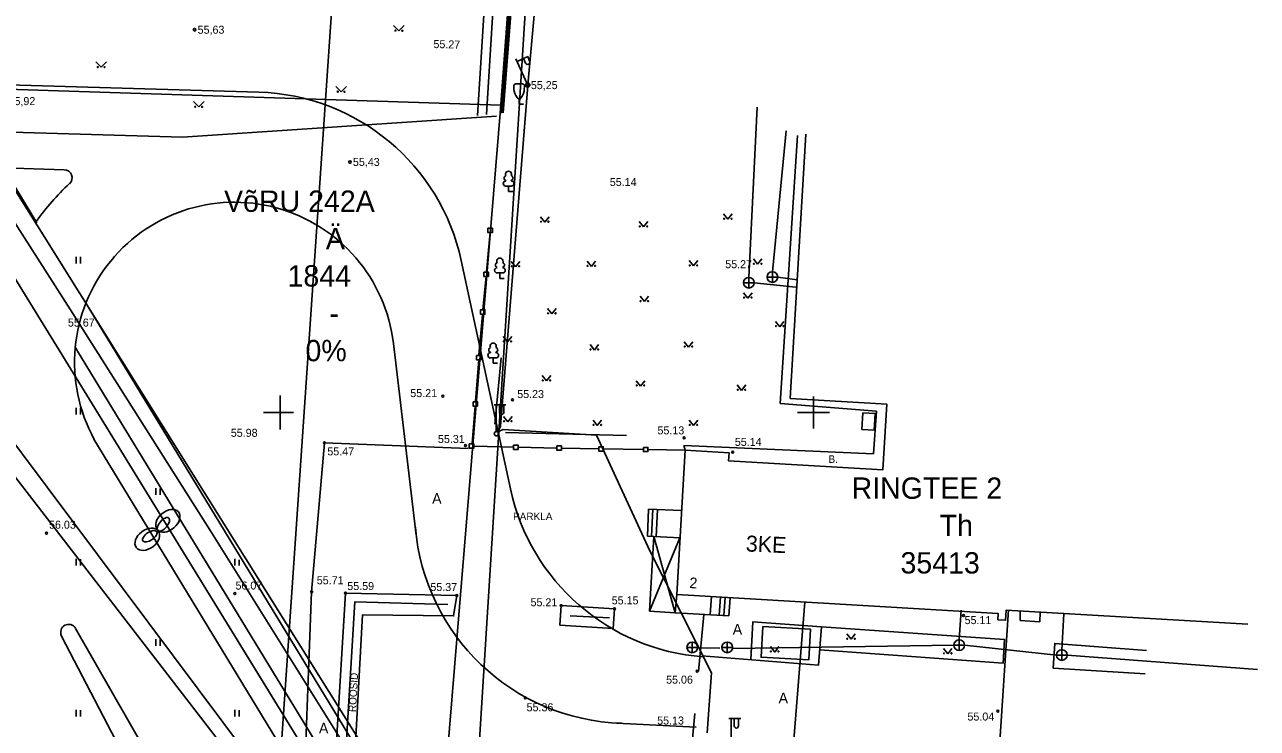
# Model space of a CAD drawing. Extents: x 9156 to 9809, y 2728 to 4000.
# Drawn here: x 9476 to 9591.6, y 3770.4 to 3836.3 of the extents above; entities that cross this region are included whole.
import ezdxf

# ---------------------------------------------------------------- set-up
doc = ezdxf.new("R2010")
doc.units = 0
for name, color, linetype in [('Level 1', 7, 'Continuous'), ('Level 10', 7, 'Continuous'), ('Level 11', 7, 'Continuous'), ('Level 14', 7, 'Continuous'), ('Level 15', 7, 'Continuous'), ('Level 16', 7, 'Continuous'), ('Level 17', 7, 'Continuous'), ('Level 18', 7, 'Continuous'), ('Level 41', 7, 'Continuous'), ('Level 5', 7, 'Continuous'), ('Level 54', 7, 'Continuous'), ('Level 56', 7, 'Continuous'), ('Level 7', 7, 'Continuous'), ('Level 8', 7, 'Continuous')]:
    doc.layers.add(name, color=color, linetype=linetype)

# ---------------------------------------------------------------- blocks, each defined once
blk = doc.blocks.new('VAPOST')
at = {"layer": 'Level 11'}
for p, q in [((0, 0.2), (0, 2.7)), ((0, 2.44), (1.1, 2.44)), ((0.66, 2.45), (0.65, 1.97)), ((1.1, 2.44), (1.09, 1.97))]:
    blk.add_line(p, q, dxfattribs=at)
blk.add_circle((0, 0), 0.2, dxfattribs=at)
blk.add_arc((0.87, 1.97), 0.222, 179.3118, 359.3118, dxfattribs=at)
blk = doc.blocks.new('VKITPU')
at = {"layer": 'Level 10'}
for p, q in [((-0.3, 1.9), (0.3, 1.9)), ((-0.1, 0.5), (0.1, 0.5)), ((0, 0), (0, 0.5)), ((0, 0), (0.4, 0))]:
    blk.add_line(p, q, dxfattribs=at)
for points in [[(-0.1, 0.5), (-0.2584, 0.71296), (-0.32292, 0.82471), (-0.4, 1), (-0.46128, 1.2253), (-0.48495, 1.3813), (-0.5, 1.7), (-0.49794, 1.74158), (-0.46834, 1.81302), (-0.42803, 1.8501), (-0.3, 1.9)], [(0.1, 0.5), (0.2584, 0.71296), (0.32292, 0.82471), (0.4, 1), (0.46128, 1.2253), (0.48495, 1.3813), (0.5, 1.7), (0.49794, 1.74158), (0.46834, 1.81302), (0.42803, 1.8501), (0.3, 1.9)]]:
    blk.add_lwpolyline(points, dxfattribs=at)
blk = doc.blocks.new('MURU')
at = {"layer": 'Level 41'}
for p, q in [((-0.5, 0.5), (0, 0)), ((0, 0), (0.5, 0.5))]:
    blk.add_line(p, q, dxfattribs=at)
for centre in [(-0.32, 0.02), (0.32, 0.01)]:
    blk.add_circle(centre, 0.0466, dxfattribs=at)

msp = doc.modelspace()

# ---------------------------------------------------------------- linework, layer by layer
at = {"layer": 'Level 1'}
msp.add_line((9528.25, 3921.24), (9518.63, 3768.82), dxfattribs=at)
msp.add_line((9528.25, 3921.24), (9518.63, 3768.82), dxfattribs=at)
at = {"layer": 'Level 14'}
msp.add_line((9499.97, 3761.83), (9466.11, 3805.64), dxfattribs=at)
at = {"layer": 'Level 15'}
for p, q in [((9480.56, 3809.3), (9471.98, 3822.68)), ((9493.55, 3788.75), (9480.56, 3809.3)), ((9517.86, 3749.93), (9493.55, 3788.75))]:
    msp.add_line(p, q, dxfattribs=at)
at = {"layer": 'Level 16'}
msp.add_line((9500.12, 3763.64), (9468.1, 3806.4), dxfattribs=at)
at = {"layer": 'Level 17'}
for p, q in [((9481.85, 3801.62), (9467.36, 3825.16)), ((9481.8, 3810.21), (9481.98, 3809.91)), ((9481.98, 3809.91), (9517.25, 3752.03)), ((9480.82, 3806.06), (9481, 3805.77)), ((9481, 3805.77), (9516.46, 3747.55)), ((9481.85, 3801.62), (9510.39, 3755.26))]:
    msp.add_line(p, q, dxfattribs=at)
at = {"layer": 'Level 18'}
for p, q in [((9498, 3830.02), (9473.28, 3830.74)), ((9479.75, 3822.75), (9474.06, 3822.92)), ((9474.06, 3822.92), (9477.19, 3817.77)), ((9521.58, 3792.84), (9516.96, 3814.25)), ((9510.61, 3806.48), (9512.74, 3788.52)), ((9482.51, 3797.51), (9506.55, 3758.05)), ((9490.28, 3758.38), (9479.49, 3779.06)), ((9496.05, 3753.22), (9480.81, 3779.78)), ((9531.52, 3770.91), (9538.99, 3770.51))]:
    msp.add_line(p, q, dxfattribs=at)
for centre, radius, start, end in [((9497.41, 3810.03), 20, 12.1767, 88.3202), ((9479.73, 3822), 0.75, 312.7477, 88.3202), ((9495.71, 3804.71), 22.8, 132.7477, 144.6483), ((9495.71, 3804.71), 15, 4.6268, 208.785), ((9541.13, 3797.06), 20, 192.1766, 265.6976), ((9532.6, 3790.88), 20, 184.627, 268.2315), ((9480.16, 3779.41), 0.75, 29.8483, 207.5577)]:
    msp.add_arc(centre, radius, start, end, dxfattribs=at)
at = {"layer": 'Level 54'}
for p, q in [((9526.35, 3866.03), (9523.21, 3830.72)), ((9521.96, 3846.09), (9520.6, 3828.05)), ((9522.1, 3846.08), (9520.75, 3828.07)), ((9522.26, 3846.07), (9520.9, 3828.08)), ((9520.64, 3798.73), (9523.21, 3830.66)), ((9523.21, 3830.66), (9523.21, 3830.66)), ((9544.69, 3828.62), (9543.92, 3812.67)), ((9546.13, 3813.2), (9547.43, 3826.41)), ((9548.49, 3825.95), (9546.86, 3800.86)), ((9521.15, 3821.76), (9521.15, 3821.72)), ((9521.65, 3821.76), (9521.65, 3821.72)), ((9521.65, 3821.22), (9521.15, 3821.22)), ((9521.4, 3820.72), (9521.4, 3821.22)), ((9521.8, 3820.72), (9521.4, 3820.72)), ((9524.39, 3818.34), (9524.79, 3817.83)), ((9524.79, 3817.83), (9525.19, 3818.34)), ((9541.56, 3818.62), (9541.97, 3818.11)), ((9541.97, 3818.11), (9542.36, 3818.62)), ((9533.65, 3817.9), (9534.05, 3817.4)), ((9534.05, 3817.4), (9534.45, 3817.9)), ((9519.67, 3816.87), (9519.33, 3813.23)), ((9480.86, 3814.59), (9480.86, 3813.97)), ((9481.27, 3814.58), (9481.27, 3813.97)), ((9520.34, 3813.61), (9520.34, 3813.58)), ((9520.84, 3813.61), (9520.84, 3813.58)), ((9521.64, 3814.16), (9522.05, 3813.66)), ((9522.05, 3813.66), (9522.44, 3814.16)), ((9528.76, 3814.2), (9529.16, 3813.7)), ((9529.16, 3813.7), (9529.56, 3814.2)), ((9538.34, 3814.24), (9538.75, 3813.74)), ((9538.75, 3813.74), (9539.14, 3814.24)), ((9544.35, 3814.4), (9544.75, 3813.9)), ((9544.75, 3813.9), (9545.15, 3814.4)), ((9519.3, 3812.75), (9518.98, 3809.65)), ((9520.84, 3813.08), (9520.34, 3813.08)), ((9520.59, 3812.58), (9520.59, 3813.08)), ((9520.99, 3812.58), (9520.59, 3812.58)), ((9543.92, 3812.17), (9543.92, 3812.67)), ((9546.13, 3812.7), (9545.63, 3812.7)), ((9546.13, 3812.7), (9546.13, 3813.2)), ((9546.13, 3812.7), (9546.63, 3812.7)), ((9546.13, 3812.7), (9546.13, 3812.2)), ((9546.63, 3812.7), (9548.45, 3812.45)), ((9543.92, 3812.17), (9543.42, 3812.17)), ((9543.92, 3812.17), (9544.42, 3812.17)), ((9543.92, 3812.17), (9543.92, 3811.67)), ((9544.42, 3812.17), (9548.33, 3811.74)), ((9533.73, 3810.9), (9534.13, 3810.4)), ((9534.13, 3810.4), (9534.53, 3810.9)), ((9543.43, 3811.22), (9543.84, 3810.71)), ((9543.84, 3810.71), (9544.23, 3811.22)), ((9518.95, 3809.17), (9518.61, 3805.41)), ((9525.06, 3809.75), (9525.47, 3809.24)), ((9525.47, 3809.24), (9525.86, 3809.75)), ((9546.42, 3808.55), (9546.82, 3808.05)), ((9546.82, 3808.05), (9547.22, 3808.55)), ((9520.89, 3807.12), (9521.29, 3806.62)), ((9521.29, 3806.62), (9521.69, 3807.12)), ((9519.71, 3805.66), (9519.71, 3805.62)), ((9520.21, 3805.66), (9520.21, 3805.62)), ((9529.04, 3806.37), (9529.44, 3805.86)), ((9529.44, 3805.86), (9529.84, 3806.37)), ((9537.87, 3806.64), (9538.27, 3806.14)), ((9538.27, 3806.14), (9538.67, 3806.64)), ((9518.61, 3804.93), (9518.29, 3801.03)), ((9520.21, 3805.12), (9519.71, 3805.12)), ((9519.96, 3804.62), (9519.96, 3805.12)), ((9520.36, 3804.62), (9519.96, 3804.62)), ((9520.7, 3805.13), (9520.12, 3798.92)), ((9524.55, 3803.46), (9524.95, 3802.96)), ((9524.95, 3802.96), (9525.35, 3803.46)), ((9533.37, 3802.99), (9533.78, 3802.48)), ((9533.78, 3802.48), (9534.17, 3802.99)), ((9542.84, 3802.59), (9543.24, 3802.08)), ((9543.24, 3802.08), (9543.64, 3802.59)), ((9500, 3801.59), (9500, 3798.41)), ((9500, 3801.59), (9500, 3798.41)), ((9500, 3801.25), (9500, 3798.75)), ((9550, 3801.5), (9550, 3798.5)), ((9480.86, 3800.44), (9480.86, 3799.82)), ((9481.27, 3800.43), (9481.27, 3799.82)), ((9498.41, 3800), (9500, 3800)), ((9498.41, 3800), (9500, 3800)), ((9498.75, 3800), (9501.25, 3800)), ((9518.27, 3800.59), (9517.98, 3797.09)), ((9520.05, 3800.72), (9521.15, 3800.72)), ((9520.25, 3800.72), (9520.25, 3798.22)), ((9520.55, 3800.72), (9520.55, 3800.02)), ((9520.95, 3800.72), (9520.95, 3800.02)), ((9546.86, 3800.86), (9555.88, 3800.14)), ((9548.5, 3800), (9551.5, 3800)), ((9555.88, 3800.14), (9555.6, 3796.12)), ((9520.4, 3798.19), (9520.64, 3798.73)), ((9520.93, 3799.64), (9521.33, 3799.14)), ((9521.33, 3799.14), (9521.73, 3799.64)), ((9529.32, 3799.29), (9529.72, 3798.78)), ((9529.72, 3798.78), (9530.12, 3799.29)), ((9538.34, 3799.29), (9538.75, 3798.78)), ((9538.75, 3798.78), (9539.14, 3799.29)), ((9520.88, 3798.43), (9520.4, 3798.19)), ((9529.65, 3797.89), (9520.88, 3798.43)), ((9521.1, 3798.13), (9532.47, 3797.84)), ((9534.65, 3787.06), (9529.65, 3797.89)), ((9518.16, 3796.85), (9521.87, 3796.75)), ((9522.29, 3796.75), (9525.93, 3796.67)), ((9526.35, 3796.67), (9529.85, 3796.59)), ((9530.27, 3796.59), (9534.04, 3796.54)), ((9534.46, 3796.54), (9537.96, 3796.49)), ((9555.6, 3796.12), (9537.83, 3796.92)), ((9537.83, 3796.92), (9537.96, 3796.49)), ((9488.34, 3792.91), (9488.34, 3792.29)), ((9488.74, 3792.9), (9488.74, 3792.29)), ((9534.53, 3790.96), (9534.41, 3788.41)), ((9537.61, 3790.82), (9534.53, 3790.96)), ((9534.92, 3790.94), (9534.81, 3788.39)), ((9535.35, 3790.92), (9535.23, 3788.37)), ((9534.41, 3788.41), (9537.45, 3788.25)), ((9535.03, 3788.38), (9534.61, 3781.38)), ((9534.61, 3781.38), (9537.45, 3788.25)), ((9537.03, 3781.24), (9535.03, 3788.38)), ((9540.43, 3775.6), (9534.65, 3787.06)), ((9480.86, 3786.29), (9480.86, 3785.67)), ((9481.27, 3786.28), (9481.27, 3785.67)), ((9495.74, 3786.29), (9495.74, 3785.67)), ((9496.15, 3786.2), (9496.15, 3785.67)), ((9506.22, 3783.1), (9506.22, 3783.1)), ((9537.16, 3782.96), (9537.03, 3781.24)), ((9540.3, 3781.07), (9540.42, 3782.77)), ((9541.14, 3781.01), (9541.26, 3782.71)), ((9541.59, 3780.98), (9541.71, 3782.68)), ((9542.06, 3780.94), (9542.18, 3782.64)), ((9534.61, 3781.38), (9537.03, 3781.24)), ((9537.03, 3781.24), (9542.06, 3780.94)), ((9549.18, 3782.25), (9547.01, 3755.57)), ((9563.65, 3778.71), (9563.83, 3781.47)), ((9567.15, 3764.31), (9568.26, 3781.51)), ((9569.37, 3781.39), (9569.35, 3780.52)), ((9571.2, 3780.38), (9571.25, 3781.29)), ((9507.8, 3781.03), (9507.8, 3781.03)), ((9516.32, 3780.89), (9516.32, 3780.89)), ((9527.16, 3780.96), (9530.86, 3780.78)), ((9569.35, 3780.52), (9571.2, 3780.38)), ((9573.27, 3777.78), (9573.46, 3781.15)), ((9553.1, 3779.26), (9553.51, 3778.76)), ((9553.51, 3778.76), (9553.9, 3779.26)), ((9488.34, 3778.76), (9488.34, 3778.14)), ((9488.74, 3778.75), (9488.74, 3778.14)), ((9538.62, 3778), (9538.12, 3778)), ((9538.62, 3778), (9538.62, 3778.5)), ((9538.62, 3778), (9539.12, 3778)), ((9538.62, 3778), (9538.62, 3777.5)), ((9539.19, 3777.97), (9541.21, 3777.93)), ((9541.9, 3778), (9541.4, 3778)), ((9541.9, 3778), (9541.9, 3778.5)), ((9541.9, 3778), (9542.4, 3778)), ((9541.9, 3778), (9541.9, 3777.5)), ((9542.45, 3777.89), (9563.15, 3778.21)), ((9545.95, 3778.07), (9546.35, 3777.56)), ((9546.35, 3777.56), (9546.75, 3778.07)), ((9562.17, 3777.89), (9562.57, 3777.38)), ((9562.57, 3777.38), (9562.97, 3777.89)), ((9563.65, 3778.21), (9563.15, 3778.21)), ((9563.65, 3778.21), (9563.65, 3778.71)), ((9563.65, 3778.21), (9564.15, 3778.21)), ((9563.65, 3778.21), (9563.65, 3777.71)), ((9564.15, 3778.21), (9572.77, 3777.28)), ((9573.27, 3777.28), (9573.27, 3777.78)), ((9573.27, 3777.28), (9572.77, 3777.28)), ((9573.27, 3777.28), (9573.77, 3777.28)), ((9573.27, 3777.28), (9573.27, 3776.78)), ((9573.77, 3777.28), (9591.6, 3775.94)), ((9540.01, 3769.99), (9540.43, 3775.6)), ((9480.86, 3772.14), (9480.86, 3771.52)), ((9481.27, 3772.13), (9481.27, 3771.52)), ((9495.74, 3772.14), (9495.74, 3771.52)), ((9496.15, 3772.13), (9496.15, 3771.52)), ((9542.06, 3771.34), (9543.16, 3771.34)), ((9542.26, 3771.34), (9542.26, 3768.84)), ((9542.56, 3771.34), (9542.56, 3770.64)), ((9542.96, 3771.34), (9542.96, 3770.64))]:
    msp.add_line(p, q, dxfattribs=at)
for points in [[(9511.32, 3932.95), (9498.95, 3752.12), (9497.35, 3736.85)], [(9518.49, 3827.83), (9519.45, 3843.2), (9520.05, 3858.19)], [(9519.33, 3827.92), (9520.28, 3843.15), (9520.88, 3858.15)], [(9520.27, 3827.77), (9490.84, 3825.8), (9472.66, 3826.34), (9457.15, 3826.87), (9448.24, 3828.65), (9420.07, 3832.93)], [(9549.27, 3826.1), (9547.8, 3801.32), (9556.85, 3800.78), (9556.48, 3794.62), (9542.03, 3795.47), (9542.07, 3796.24), (9537.96, 3796.49), (9537.16, 3782.96), (9567.31, 3781.17), (9567.28, 3780.58), (9567.99, 3780.54), (9568.05, 3781.5), (9590.7, 3780.16)], [(9517.61, 3796.63), (9504.13, 3797.17), (9502.94, 3783.21), (9502.09, 3760.83)], [(9504.7, 3759.93), (9506.1, 3783.09), (9516.54, 3782.85)], [(9516.54, 3782.85), (9516.24, 3780.94), (9507.71, 3781.06), (9506.56, 3759.86)], [(9505.67, 3760.55), (9507, 3782.27), (9515.71, 3782.03)], [(9539.71, 3781.08), (9539.22, 3775.75)], [(9550.74, 3779.93), (9544.29, 3780.38), (9544.11, 3776.85)], [(9539.53, 3777.22), (9550.45, 3776.32), (9550.74, 3779.93), (9567.9, 3778.73), (9567.77, 3776.53), (9550.57, 3777.78)], [(9581.22, 3777.71), (9572.61, 3778.37), (9572.47, 3776.06), (9581.09, 3775.51)], [(9538.86, 3771.81), (9537.14, 3753.19), (9542.3, 3752.43)]]:
    msp.add_lwpolyline(points, dxfattribs=at)
for points in [[(9519.46, 3817.28), (9519.88, 3817.28), (9519.88, 3816.87), (9519.46, 3816.87)], [(9519.09, 3813.17), (9519.51, 3813.17), (9519.51, 3812.76), (9519.09, 3812.76)], [(9518.77, 3809.63), (9519.19, 3809.63), (9519.19, 3809.22), (9518.77, 3809.22)], [(9518.4, 3805.36), (9518.82, 3805.36), (9518.82, 3804.95), (9518.4, 3804.95)], [(9518.08, 3801.01), (9518.5, 3801.01), (9518.5, 3800.61), (9518.08, 3800.61)], [(9554.61, 3799.98), (9554.53, 3798.41), (9555.68, 3798.35), (9555.77, 3799.92)], [(9517.71, 3797.06), (9518.13, 3797.06), (9518.13, 3796.66), (9517.71, 3796.66)], [(9521.87, 3796.96), (9522.29, 3796.96), (9522.29, 3796.55), (9521.87, 3796.55)], [(9525.93, 3796.88), (9526.35, 3796.88), (9526.35, 3796.47), (9525.93, 3796.47)], [(9529.85, 3796.8), (9530.27, 3796.8), (9530.27, 3796.39), (9529.85, 3796.39)], [(9534.04, 3796.74), (9534.46, 3796.74), (9534.46, 3796.34), (9534.04, 3796.34)], [(9526.33, 3781.91), (9531.33, 3781.61), (9531.22, 3779.77), (9526.22, 3780.07)], [(9545.25, 3779.95), (9549.71, 3779.7), (9549.54, 3776.82), (9545.08, 3777.08)]]:
    msp.add_lwpolyline(points, close=True, dxfattribs=at)
for centre, radius in [((9491.97, 3835.88), 0.125), ((9523.21, 3830.69), 0.125), ((9506.53, 3823.48), 0.125), ((9541.61, 3818.17), 0.0428), ((9542.31, 3818.17), 0.0452), ((9524.44, 3817.89), 0.0428), ((9525.14, 3817.89), 0.0452), ((9533.7, 3817.45), 0.0428), ((9534.4, 3817.45), 0.0452), ((9521.69, 3813.71), 0.0428), ((9522.39, 3813.71), 0.0452), ((9528.81, 3813.75), 0.0428), ((9529.51, 3813.75), 0.0452), ((9538.39, 3813.79), 0.0428), ((9539.09, 3813.79), 0.0452), ((9544.4, 3813.95), 0.0428), ((9545.1, 3813.95), 0.0452), ((9543.92, 3812.17), 0.5), ((9546.13, 3812.7), 0.5), ((9533.78, 3810.45), 0.0428), ((9534.48, 3810.45), 0.0452), ((9543.48, 3810.77), 0.0428), ((9544.18, 3810.77), 0.0452), ((9525.11, 3809.3), 0.0428), ((9525.81, 3809.3), 0.0452), ((9546.47, 3808.1), 0.0428), ((9547.17, 3808.1), 0.0452), ((9520.94, 3806.67), 0.0428), ((9521.64, 3806.67), 0.0452), ((9529.09, 3805.92), 0.0428), ((9529.79, 3805.92), 0.0452), ((9537.92, 3806.19), 0.0428), ((9538.62, 3806.19), 0.0452), ((9524.6, 3803.01), 0.0428), ((9525.3, 3803.01), 0.0452), ((9533.42, 3802.54), 0.0428), ((9534.12, 3802.54), 0.0452), ((9542.89, 3802.14), 0.0428), ((9543.59, 3802.14), 0.0452), ((9515.23, 3801.55), 0.0909), ((9521.76, 3801.19), 0.0909), ((9520.98, 3799.19), 0.0428), ((9521.68, 3799.19), 0.0452), ((9529.37, 3798.84), 0.0428), ((9530.07, 3798.84), 0.0452), ((9538.39, 3798.84), 0.0428), ((9539.09, 3798.84), 0.0452), ((9520.25, 3798.02), 0.2), ((9537.85, 3797.63), 0.0909), ((9504.13, 3797.17), 0.0909), ((9517.36, 3796.91), 0.0909), ((9542.41, 3796.28), 0.0909), ((9478.09, 3788.7), 0.0909), ((9495.75, 3783.04), 0.0909), ((9502.94, 3783.21), 0.0909), ((9506.1, 3783.09), 0.0909), ((9516.54, 3782.85), 0.0909), ((9526.33, 3781.91), 0.0909), ((9531.33, 3781.61), 0.0909), ((9564.06, 3780.98), 0.0909), ((9538.62, 3778), 0.5), ((9541.9, 3778), 0.5), ((9553.15, 3778.81), 0.0428), ((9553.85, 3778.81), 0.0452), ((9563.65, 3778.21), 0.5), ((9573.27, 3777.28), 0.5), ((9546, 3777.62), 0.0428), ((9546.7, 3777.62), 0.0452), ((9562.22, 3777.44), 0.0428), ((9562.92, 3777.44), 0.0452), ((9539.07, 3775.77), 0.0909), ((9522.97, 3773.26), 0.0909), ((9567.28, 3772.03), 0.0909)]:
    msp.add_circle(centre, radius, dxfattribs=at)
for centre, radius, start, end in [((9515.24, 3831.43), 8, 354.5171, 354.9232), ((9521.15, 3821.47), 0.25, 90, 270), ((9521.2, 3821.97), 0.224, 105.2441, 257.079), ((9521.4, 3822.32), 0.292, 332.5799, 207.4201), ((9521.6, 3821.97), 0.224, 282.921, 74.7559), ((9521.65, 3821.47), 0.25, 270, 90), ((9520.39, 3813.83), 0.224, 105.2441, 257.079), ((9520.59, 3814.18), 0.292, 332.5799, 207.4201), ((9520.79, 3813.83), 0.224, 282.921, 74.7559), ((9520.34, 3813.33), 0.25, 90, 270), ((9520.84, 3813.33), 0.25, 270, 90), ((9519.71, 3805.37), 0.25, 90, 270), ((9519.76, 3805.87), 0.224, 105.2441, 257.079), ((9519.96, 3806.22), 0.292, 332.5799, 207.4201), ((9520.16, 3805.87), 0.224, 282.921, 74.7559), ((9520.21, 3805.37), 0.25, 270, 90), ((9520.75, 3800.02), 0.2, 179.9393, 0.0607), ((9542.76, 3770.64), 0.2, 179.9393, 0.0607)]:
    msp.add_arc(centre, radius, start, end, dxfattribs=at)
at = {"layer": 'Level 56'}
for p, q in [((9498, 3830.02), (9473.28, 3830.74)), ((9479.75, 3822.75), (9474.06, 3822.92)), ((9474.06, 3822.92), (9477.19, 3817.77)), ((9521.58, 3792.84), (9516.96, 3814.25)), ((9481.8, 3810.21), (9481.98, 3809.91)), ((9481.98, 3809.91), (9517.25, 3752.03)), ((9480.82, 3806.06), (9481, 3805.77)), ((9481, 3805.77), (9516.46, 3747.55)), ((9510.61, 3806.48), (9512.74, 3788.52)), ((9482.51, 3797.51), (9506.55, 3758.05)), ((9490.28, 3758.38), (9479.49, 3779.06)), ((9496.05, 3753.22), (9480.81, 3779.78)), ((9531.52, 3770.91), (9538.99, 3770.51))]:
    msp.add_line(p, q, dxfattribs=at)
for centre, radius, start, end in [((9497.41, 3810.03), 20, 12.1767, 88.3202), ((9479.73, 3822), 0.75, 312.7477, 88.3202), ((9495.71, 3804.71), 22.8, 132.7477, 144.6483), ((9495.71, 3804.71), 15, 4.6268, 208.785), ((9541.13, 3797.06), 20, 192.1766, 265.6976), ((9532.6, 3790.88), 20, 184.627, 268.2315), ((9480.16, 3779.41), 0.75, 29.8483, 207.5577)]:
    msp.add_arc(centre, radius, start, end, dxfattribs=at)
at = {"layer": 'Level 7'}
for p, q in [((9520.66, 3828.82), (9528.25, 3921.24)), ((9469.09, 3830.49), (9520.66, 3828.82)), ((9469.09, 3830.49), (9514.8, 3757.49)), ((9514.8, 3757.49), (9520.66, 3828.82))]:
    msp.add_line(p, q, dxfattribs=at)
at = {"layer": 'Level 8'}
for centre, major_axis, ratio in [((9489.46, 3789.86), (-0.986, -0.837), 0.674652), ((9489.46, 3789.86), (-0.986, -0.837), 0.674652), ((9489.46, 3789.86), (-0.986, -0.837), 0.674652), ((9489.46, 3789.86), (-0.986, -0.837), 0.674652), ((9489.04, 3789.53), (-0.507, -0.589), 0.486914), ((9489.04, 3789.53), (-0.507, -0.589), 0.486914), ((9489.04, 3789.53), (-0.507, -0.589), 0.486914), ((9489.04, 3789.53), (-0.507, -0.589), 0.486914), ((9487.53, 3788.13), (1.03, 0.78), 0.674652), ((9487.53, 3788.13), (1.03, 0.78), 0.674652), ((9487.53, 3788.13), (1.03, 0.78), 0.674652), ((9487.53, 3788.13), (1.03, 0.78), 0.674652), ((9487.77, 3788.41), (0.646, 0.434), 0.486914), ((9487.77, 3788.41), (0.646, 0.434), 0.486914), ((9487.77, 3788.41), (0.646, 0.434), 0.486914), ((9487.77, 3788.41), (0.646, 0.434), 0.486914)]:
    msp.add_ellipse(centre, major_axis=major_axis, ratio=ratio, dxfattribs=at)

# ---------------------------------------------------------------- block references
at = {"layer": 'Level 54'}
for name, p in [('MURU', (9511.12, 3835.77)), ('MURU', (9483.21, 3832.36)), ('MURU', (9505.7, 3830.05)), ('VKITPU', (9522.39, 3828.9)), ('MURU', (9492.35, 3828.64))]:
    msp.add_blockref(name, p, dxfattribs=at)
at = {"layer": 'Level 54', "xscale": 1.0000029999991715, "yscale": 1.0000030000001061, "rotation": 24.45227900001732}
msp.add_blockref('VAPOST', (9523.2, 3830.69), dxfattribs=at)

# ---------------------------------------------------------------- texts
at = {"layer": 'Level 5'}
for s, p in [('VõRU 242A', (9494.73, 3818.81)), ('Ä', (9504.27, 3815.31)), ('1844', (9500.68, 3811.81)), ('-', (9504.61, 3808.31)), ('0%', (9502.36, 3804.81)), ('RINGTEE 2', (9553.56, 3791.92)), ('Th', (9561.82, 3788.42)), ('35413', (9558.14, 3784.92))]:
    msp.add_text(s, height=2, dxfattribs=at).set_placement(p)
at = {"layer": 'Level 54'}
for s, height, p in [(' 55,63', 0.75, (9491.97, 3835.5)), (' 55,25', 0.75, (9523.21, 3830.31)), (' 55,92', 0.75, (9474.24, 3828.81)), (' 55,43', 0.75, (9506.53, 3823.11)), ('55.14', 0.75, (9530.89, 3821.23)), ('55.27', 0.75, (9541.71, 3813.53)), ('55.67', 0.75, (9480.09, 3808.06)), ('55.21', 0.75, (9512.19, 3801.45)), ('55.23', 0.75, (9522.21, 3801.36)), ('55.13', 0.75, (9535.36, 3797.96)), ('55.98', 0.75, (9495.36, 3797.73)), ('55.31', 0.75, (9514.78, 3797.15)), ('55.14', 0.75, (9542.61, 3796.88)), ('55.47', 0.75, (9504.41, 3795.99)), ('B.', 0.7, (9551.39, 3795.29)), ('A', 1, (9514.23, 3791.45)), ('PARKLA', 0.7, (9521.82, 3789.92)), ('56.03', 0.75, (9478.32, 3789.12)), ('56.07', 0.75, (9495.8, 3783.42)), ('55.71', 0.75, (9503.42, 3783.91)), ('55.59', 0.75, (9506.28, 3783.37)), ('55.37', 0.75, (9514.07, 3783.28)), ('55.21', 0.75, (9523.46, 3781.85)), ('55.15', 0.75, (9531.07, 3782.03)), ('A', 1, (9542.41, 3779.19)), ('55.11', 0.75, (9564.15, 3780.18)), ('55.06', 0.75, (9536.17, 3774.6)), ('A', 1, (9546.71, 3772.75)), ('55.36', 0.75, (9523.09, 3772.01)), ('A', 1, (9503.62, 3769.93)), ('55.13', 0.75, (9535.33, 3770.77)), ('55.04', 0.75, (9564.42, 3771.14))]:
    msp.add_text(s, height=height, dxfattribs=at).set_placement(p)
for s, height, rotation, p in [('55.27', 0.75, 358.7814, (9514.35, 3834.16)), ('3KE', 1.5, 357.5478, (9543.62, 3786.99)), ('2', 1, 356.7592, (9538.33, 3783.56)), ('ROOSID', 0.7, 86.9936, (9507.1, 3771.92))]:
    msp.add_text(s, height=height, rotation=rotation, dxfattribs=at).set_placement(p)

doc.saveas('drawing.dxf')
